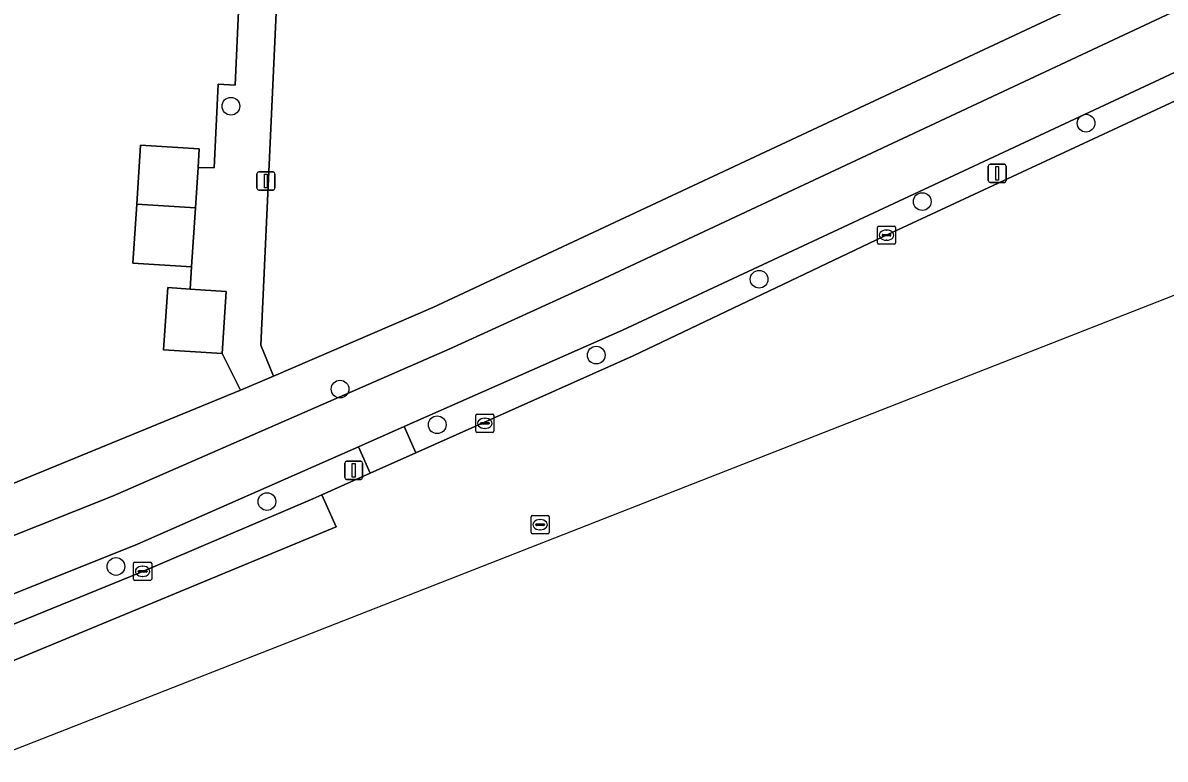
# Model space of a CAD drawing. Extents: x 162989 to 165008, y 383432 to 384338.
# Drawn here: x 164692.1 to 164755.1, y 383559.6 to 383600.3 of the extents above; entities that cross this region are included whole.
import ezdxf

# ---------------------------------------------------------------- set-up
doc = ezdxf.new("R2010")
doc.units = 0
for name, color, linetype in [('IMGEO_Boom', 7, 'Continuous'), ('IMGEO_Erf', 7, 'Continuous'), ('IMGEO_Fietspad_open', 7, 'Continuous'), ('IMGEO_Groenvoorziening', 7, 'Continuous'), ('IMGEO_Kolk', 7, 'Continuous'), ('IMGEO_Lichtmast', 7, 'Continuous'), ('IMGEO_Pand', 7, 'Continuous'), ('IMGEO_Parkeervlak_gesloten', 7, 'Continuous'), ('IMGEO_Rijbaan_lokaal_open', 7, 'Continuous'), ('IMGEO_Rioolput', 7, 'Continuous'), ('IMGEO_Voetpad_open', 7, 'Continuous')]:
    doc.layers.add(name, color=color, linetype=linetype)

msp = doc.modelspace()

# ---------------------------------------------------------------- linework, layer by layer
at = {"layer": 'IMGEO_Boom'}
for centre in [(164703.537, 383595.655), (164750.708, 383594.718), (164741.672, 383590.394), (164732.675, 383586.109), (164723.69, 383581.926), (164709.557, 383580.053), (164714.917, 383578.087), (164705.526, 383573.85), (164697.196, 383570.269)]:
    msp.add_circle(centre, 0.489, dxfattribs=at)
at = {"layer": 'IMGEO_Erf'}
for points in [[(164706.615, 383613.575), (164705.185, 383582.474), (164705.882, 383580.773), (164714.683, 383584.548), (164762.855, 383607.105)], [(164682.598, 383571.184), (164704.071, 383579.996), (164703.054, 383582.008), (164699.826, 383582.218), (164700.049, 383585.648), (164701.284, 383585.568), (164701.371, 383586.795), (164698.135, 383587.006), (164698.346, 383590.26), (164698.558, 383593.515), (164701.794, 383593.304), (164701.727, 383592.269), (164702.612, 383592.25), (164702.83, 383596.87), (164703.769, 383596.808), (164704.377, 383610.288)]]:
    msp.add_lwpolyline(points, dxfattribs=at)
at = {"layer": 'IMGEO_Fietspad_open'}
for points in [[(164782.955, 383613.721), (164775.979, 383610.452), (164723.841, 383586.022), (164715.619, 383582.266), (164697.005, 383574.149), (164624.456, 383545.272), (164601.566, 383536.821), (164581.978, 383530.273), (164571.881, 383527.171), (164553.277, 383521.733), (164543.609, 383519.259), (164542.439, 383519.028), (164542.656, 383515.88), (164553.364, 383518.612), (164566.043, 383522.226)], [(164586.641, 383528.511), (164601.198, 383533.561), (164618.653, 383539.892), (164618.69, 383539.906), (164618.843, 383539.961), (164620.13, 383540.432), (164620.449, 383540.557), (164652.153, 383552.985), (164661.944, 383556.905), (164666.585, 383558.763), (164673.944, 383561.709), (164677.537, 383563.148), (164698.39, 383571.496), (164710.573, 383576.877), (164713.088, 383577.988), (164725.136, 383583.309), (164759.492, 383599.331), (164763.028, 383600.98), (164765.364, 383602.069), (164766.764, 383602.738), (164776.709, 383607.491), (164780.408, 383609.124)]]:
    msp.add_lwpolyline(points, dxfattribs=at)
at = {"layer": 'IMGEO_Groenvoorziening'}
for points in [[(164713.73, 383576.534), (164725.733, 383581.878), (164739.537, 383588.464), (164760.087, 383598.027), (164759.891, 383598.468), (164759.492, 383599.331), (164725.136, 383583.309), (164713.088, 383577.988)], [(164698.488, 383569.925), (164708.06, 383574.009), (164708.549, 383574.227), (164711.219, 383575.415), (164710.573, 383576.877), (164698.39, 383571.496), (164677.537, 383563.148), (164678.133, 383561.642), (164679.364, 383562.129), (164680.929, 383562.767)]]:
    msp.add_lwpolyline(points, close=True, dxfattribs=at)
at = {"layer": 'IMGEO_Kolk'}
for p, q in [((164739.205, 383588.118), (164739.205, 383588.97)), ((164739.28, 383589.044), (164740.132, 383589.044)), ((164740.206, 383588.97), (164740.206, 383588.118)), ((164739.464, 383588.538), (164739.464, 383588.55)), ((164739.902, 383588.501), (164739.504, 383588.501)), ((164739.507, 383588.587), (164739.905, 383588.587)), ((164739.716, 383588.264), (164739.691, 383588.264)), ((164739.693, 383588.824), (164739.718, 383588.824)), ((164739.948, 383588.55), (164739.948, 383588.538)), ((164740.132, 383588.044), (164739.28, 383588.044)), ((164717.047, 383577.74), (164717.047, 383578.592)), ((164717.122, 383578.666), (164717.974, 383578.666)), ((164717.306, 383578.16), (164717.306, 383578.172)), ((164717.349, 383578.209), (164717.747, 383578.209)), ((164717.535, 383578.446), (164717.56, 383578.446)), ((164717.79, 383578.172), (164717.79, 383578.16)), ((164718.048, 383578.592), (164718.048, 383577.74)), ((164717.974, 383577.666), (164717.122, 383577.666)), ((164717.744, 383578.123), (164717.346, 383578.123)), ((164717.558, 383577.886), (164717.533, 383577.886)), ((164698.166, 383569.577), (164698.166, 383570.429)), ((164698.241, 383570.503), (164699.093, 383570.503)), ((164698.425, 383569.997), (164698.425, 383570.009)), ((164698.468, 383570.046), (164698.866, 383570.046)), ((164698.654, 383570.283), (164698.679, 383570.283)), ((164698.909, 383570.009), (164698.909, 383569.997)), ((164699.167, 383570.429), (164699.167, 383569.577)), ((164699.093, 383569.503), (164698.241, 383569.503)), ((164698.863, 383569.96), (164698.465, 383569.96)), ((164698.677, 383569.723), (164698.652, 383569.723))]:
    msp.add_line(p, q, dxfattribs=at)
for points in [[(164739.205, 383588.118), (164739.205, 383588.97)], [(164739.28, 383589.044), (164740.132, 383589.044)], [(164740.206, 383588.97), (164740.206, 383588.118)], [(164740.132, 383588.044), (164739.28, 383588.044)], [(164717.047, 383577.74), (164717.047, 383578.592)], [(164717.122, 383578.666), (164717.974, 383578.666)], [(164718.048, 383578.592), (164718.048, 383577.74)], [(164717.974, 383577.666), (164717.122, 383577.666)], [(164698.166, 383569.577), (164698.166, 383570.429)], [(164698.241, 383570.503), (164699.093, 383570.503)], [(164699.167, 383570.429), (164699.167, 383569.577)], [(164699.093, 383569.503), (164698.241, 383569.503)]]:
    msp.add_lwpolyline(points, dxfattribs=at)
for centre, radius, start, end in [((164739.282, 383588.968), 0.0765, 91.55205, 178.44795), ((164739.282, 383588.968), 0.0765, 91.55205, 178.44795), ((164740.13, 383588.968), 0.0765, 1.55205, 88.44795), ((164740.13, 383588.968), 0.0765, 1.55205, 88.44795), ((164739.504, 383588.547), 0.0403, 85.87752, 175.75265), ((164739.501, 383588.537), 0.0366, 178.93798, 274.71019), ((164739.905, 383588.544), 0.043, 264.86636, 352.45326), ((164739.909, 383588.549), 0.0386, 1.73085, 96.63898), ((164739.282, 383588.12), 0.0765, 181.55205, 268.44795), ((164739.282, 383588.12), 0.0765, 181.55205, 268.44795), ((164740.13, 383588.12), 0.0765, 271.55205, 358.44795), ((164740.13, 383588.12), 0.0765, 271.55205, 358.44795), ((164717.124, 383578.59), 0.0765, 91.55205, 178.44795), ((164717.124, 383578.59), 0.0765, 91.55205, 178.44795), ((164717.346, 383578.169), 0.0403, 85.87752, 175.75265), ((164717.751, 383578.171), 0.0386, 1.73085, 96.63898), ((164717.972, 383578.59), 0.0765, 1.55205, 88.44795), ((164717.972, 383578.59), 0.0765, 1.55205, 88.44795), ((164717.124, 383577.742), 0.0765, 181.55205, 268.44795), ((164717.124, 383577.742), 0.0765, 181.55205, 268.44795), ((164717.343, 383578.159), 0.0366, 178.93798, 274.71019), ((164717.747, 383578.166), 0.043, 264.86636, 352.45326), ((164717.972, 383577.742), 0.0765, 271.55205, 358.44795), ((164717.972, 383577.742), 0.0765, 271.55205, 358.44795), ((164698.243, 383570.427), 0.0765, 91.55205, 178.44795), ((164698.243, 383570.427), 0.0765, 91.55205, 178.44795), ((164698.465, 383570.006), 0.0403, 85.87752, 175.75265), ((164698.462, 383569.996), 0.0366, 178.93798, 274.71019), ((164698.866, 383570.003), 0.043, 264.86636, 352.45326), ((164698.87, 383570.008), 0.0386, 1.73085, 96.63898), ((164699.091, 383570.427), 0.0765, 1.55205, 88.44795), ((164699.091, 383570.427), 0.0765, 1.55205, 88.44795), ((164698.243, 383569.579), 0.0765, 181.55205, 268.44795), ((164698.243, 383569.579), 0.0765, 181.55205, 268.44795), ((164699.091, 383569.579), 0.0765, 271.55205, 358.44795), ((164699.091, 383569.579), 0.0765, 271.55205, 358.44795)]:
    msp.add_arc(centre, radius, start, end, dxfattribs=at)
for centre, major_axis, ratio, start_param, end_param in [((164739.692, 383588.544), (-0.387, 0.002), 0.722429, 4.712389, 7.853982), ((164739.717, 383588.544), (-0.39, 0.002), 0.717154, 1.570796, 4.712389), ((164717.534, 383578.166), (-0.387, 0.002), 0.722429, 4.712389, 7.853982), ((164717.559, 383578.166), (-0.39, 0.002), 0.717154, 1.570796, 4.712389), ((164698.653, 383570.003), (-0.387, 0.002), 0.722429, 4.712389, 7.853982), ((164698.678, 383570.003), (-0.39, 0.002), 0.717154, 1.570796, 4.712389)]:
    msp.add_ellipse(centre, major_axis=major_axis, ratio=ratio, start_param=start_param, end_param=end_param, dxfattribs=at)
at = {"layer": 'IMGEO_Lichtmast'}
for p, q in [((164705.073, 383592.029), (164705.863, 383592.029)), ((164705.863, 383592.029), (164705.073, 383592.029)), ((164745.314, 383591.549), (164745.314, 383592.349)), ((164745.314, 383592.349), (164745.314, 383591.549)), ((164745.414, 383592.449), (164746.204, 383592.449)), ((164746.204, 383592.449), (164745.414, 383592.449)), ((164746.304, 383592.349), (164746.304, 383591.549)), ((164746.304, 383591.549), (164746.304, 383592.349)), ((164704.973, 383591.129), (164704.973, 383591.929)), ((164704.973, 383591.929), (164704.973, 383591.129)), ((164705.963, 383591.929), (164705.963, 383591.129)), ((164705.963, 383591.129), (164705.963, 383591.929)), ((164746.204, 383591.449), (164745.414, 383591.449)), ((164745.414, 383591.449), (164746.204, 383591.449)), ((164705.863, 383591.029), (164705.073, 383591.029)), ((164705.073, 383591.029), (164705.863, 383591.029)), ((164709.814, 383575.175), (164709.814, 383575.975)), ((164709.814, 383575.975), (164709.814, 383575.175)), ((164709.914, 383576.075), (164710.704, 383576.075)), ((164710.704, 383576.075), (164709.914, 383576.075)), ((164710.804, 383575.975), (164710.804, 383575.175)), ((164710.804, 383575.175), (164710.804, 383575.975)), ((164710.704, 383575.075), (164709.914, 383575.075)), ((164709.914, 383575.075), (164710.704, 383575.075))]:
    msp.add_line(p, q, dxfattribs=at)
for points in [[(164745.734, 383592.324), (164745.884, 383592.324), (164745.884, 383591.574), (164745.734, 383591.574), (164745.734, 383592.324)], [(164705.393, 383591.904), (164705.543, 383591.904), (164705.543, 383591.154), (164705.393, 383591.154), (164705.393, 383591.904)], [(164710.234, 383575.95), (164710.384, 383575.95), (164710.384, 383575.2), (164710.234, 383575.2), (164710.234, 383575.95)]]:
    msp.add_lwpolyline(points, dxfattribs=at)
for centre, start, end in [((164705.073, 383591.929), 90, 180), ((164705.073, 383591.929), 90, 180), ((164705.863, 383591.929), 0, 90), ((164705.863, 383591.929), 360, 90), ((164745.414, 383592.349), 90, 180), ((164745.414, 383592.349), 90, 180), ((164746.204, 383592.349), 0, 90), ((164746.204, 383592.349), 360, 90), ((164745.414, 383591.549), 180, 270), ((164745.414, 383591.549), 180, 270), ((164746.204, 383591.549), 270, 0), ((164746.204, 383591.549), 270, 0), ((164705.073, 383591.129), 180, 270), ((164705.073, 383591.129), 180, 270), ((164705.863, 383591.129), 270, 0), ((164705.863, 383591.129), 270, 0), ((164709.914, 383575.975), 90, 180), ((164709.914, 383575.975), 90, 180), ((164710.704, 383575.975), 0, 90), ((164710.704, 383575.975), 360, 90), ((164709.914, 383575.175), 180, 270), ((164709.914, 383575.175), 180, 270), ((164710.704, 383575.175), 270, 0), ((164710.704, 383575.175), 270, 0)]:
    msp.add_arc(centre, 0.1, start, end, dxfattribs=at)
at = {"layer": 'IMGEO_Pand'}
for points in [[(164701.583, 383590.05), (164701.727, 383592.269), (164701.794, 383593.304), (164698.558, 383593.515), (164698.346, 383590.26)], [(164701.583, 383590.05), (164698.346, 383590.26), (164698.135, 383587.006), (164701.371, 383586.795)], [(164701.284, 383585.568), (164700.049, 383585.648), (164699.826, 383582.218), (164703.054, 383582.008), (164703.277, 383585.438)]]:
    msp.add_lwpolyline(points, close=True, dxfattribs=at)
at = {"layer": 'IMGEO_Parkeervlak_gesloten'}
msp.add_lwpolyline([(164708.549, 383574.227), (164708.06, 383574.009), (164698.488, 383569.925), (164680.929, 383562.767), (164681.68, 383561.005), (164709.337, 383572.455)], close=True, dxfattribs=at)
at = {"layer": 'IMGEO_Rijbaan_lokaal_open'}
for points in [[(164774.623, 383599.2), (164778.339, 383600.936), (164777.075, 383605.936), (164767.353, 383601.409), (164765.989, 383600.774), (164763.51, 383599.624), (164760.087, 383598.027), (164739.537, 383588.464), (164725.733, 383581.878), (164713.73, 383576.534), (164711.219, 383575.415), (164708.549, 383574.227), (164709.337, 383572.455), (164681.68, 383561.005)], [(164543.193, 383502.048), (164779.782, 383594.727), (164778.661, 383599.466), (164775.124, 383598.062)]]:
    msp.add_lwpolyline(points, dxfattribs=at)
at = {"layer": 'IMGEO_Rioolput'}
for p, q in [((164720.091, 383572.15), (164720.091, 383573.002)), ((164720.166, 383573.076), (164721.018, 383573.076)), ((164720.35, 383572.57), (164720.35, 383572.582)), ((164720.788, 383572.533), (164720.39, 383572.533)), ((164720.393, 383572.619), (164720.791, 383572.619)), ((164720.579, 383572.856), (164720.604, 383572.856)), ((164720.834, 383572.582), (164720.834, 383572.57)), ((164721.092, 383573.002), (164721.092, 383572.15)), ((164721.018, 383572.076), (164720.166, 383572.076)), ((164720.602, 383572.296), (164720.577, 383572.296))]:
    msp.add_line(p, q, dxfattribs=at)
for points in [[(164720.091, 383572.15), (164720.091, 383573.002)], [(164720.166, 383573.076), (164721.018, 383573.076)], [(164721.092, 383573.002), (164721.092, 383572.15)], [(164721.018, 383572.076), (164720.166, 383572.076)]]:
    msp.add_lwpolyline(points, dxfattribs=at)
for centre, radius, start, end in [((164720.168, 383573), 0.0765, 91.55205, 178.44795), ((164720.168, 383573), 0.0765, 91.55205, 178.44795), ((164720.39, 383572.579), 0.0403, 85.87752, 175.75265), ((164720.387, 383572.569), 0.0366, 178.93798, 274.71019), ((164720.791, 383572.576), 0.043, 264.86636, 352.45326), ((164720.795, 383572.581), 0.0386, 1.73085, 96.63898), ((164721.016, 383573), 0.0765, 1.55205, 88.44795), ((164721.016, 383573), 0.0765, 1.55205, 88.44795), ((164720.168, 383572.152), 0.0765, 181.55205, 268.44795), ((164720.168, 383572.152), 0.0765, 181.55205, 268.44795), ((164721.016, 383572.152), 0.0765, 271.55205, 358.44795), ((164721.016, 383572.152), 0.0765, 271.55205, 358.44795)]:
    msp.add_arc(centre, radius, start, end, dxfattribs=at)
for centre, major_axis, ratio, start_param, end_param in [((164720.578, 383572.576), (-0.387, 0.002), 0.722429, 4.712389, 7.853982), ((164720.603, 383572.576), (-0.39, 0.002), 0.717154, 1.570796, 4.712389)]:
    msp.add_ellipse(centre, major_axis=major_axis, ratio=ratio, start_param=start_param, end_param=end_param, dxfattribs=at)
at = {"layer": 'IMGEO_Voetpad_open'}
for points in [[(164707.249, 383624.617), (164707.043, 383621.455), (164706.829, 383618.155), (164704.715, 383618.293), (164704.452, 383613.577), (164705.227, 383613.526), (164705.013, 383610.247), (164704.377, 383610.288), (164703.769, 383596.808), (164702.83, 383596.87), (164702.612, 383592.25), (164701.727, 383592.269), (164701.583, 383590.05), (164701.371, 383586.795), (164701.284, 383585.568), (164703.277, 383585.438), (164703.054, 383582.008), (164704.071, 383579.996), (164705.882, 383580.773), (164705.185, 383582.474), (164706.615, 383613.575), (164707.96, 383613.529), (164708.551, 383624.142)], [(164713.73, 383576.534), (164713.088, 383577.988), (164710.573, 383576.877), (164711.219, 383575.415)]]:
    msp.add_lwpolyline(points, close=True, dxfattribs=at)
for points in [[(164781.656, 383615.85), (164775.374, 383612.904), (164764.835, 383607.962), (164762.855, 383607.105), (164714.683, 383584.548), (164705.882, 383580.773), (164704.071, 383579.996), (164682.598, 383571.184), (164669.976, 383566.195), (164668.136, 383565.448), (164655.585, 383560.476), (164631.177, 383550.808), (164626.925, 383549.124), (164617.91, 383545.553), (164605.23, 383540.794), (164600.97, 383539.352), (164598.87, 383538.596), (164592.83, 383536.475), (164566.236, 383528.05)], [(164581.978, 383530.273), (164601.566, 383536.821), (164624.456, 383545.272), (164697.005, 383574.149), (164715.619, 383582.266), (164723.841, 383586.022), (164775.979, 383610.452)]]:
    msp.add_lwpolyline(points, dxfattribs=at)

doc.saveas('drawing.dxf')
